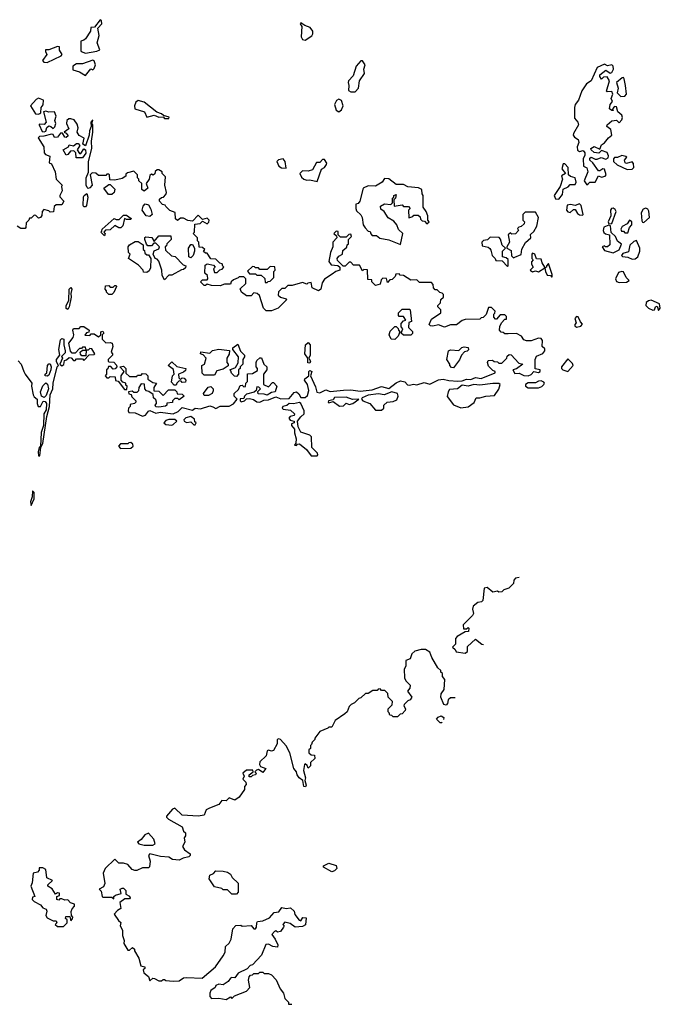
# Model space of a CAD drawing. Extents: x 1980017 to 2252640, y 74400 to 266395.
# Tile 329 of 388: x 2232867 to 2237237, y 188020 to 194732. Entities that reach past the tile are written whole.
import ezdxf

# ---------------------------------------------------------------- set-up
doc = ezdxf.new("R2010")
doc.units = 0

msp = doc.modelspace()

# ---------------------------------------------------------------- linework, layer by layer
at = {"layer": '0CON20XD'}
for points in [[(2233315, 194504.3), (2233392.7, 194517.3), (2233413.3, 194526.7), (2233396.2, 194575), (2233410, 194625), (2233400, 194675), (2233428, 194705), (2233426.2, 194725), (2233415, 194732.5), (2233378.3, 194681.7), (2233351.7, 194678.3), (2233350, 194655), (2233315, 194602.5), (2233305, 194592.5), (2233283, 194587), (2233283.6, 194523.6), (2233287.5, 194515), (2233315, 194504.3)], [(2234815, 194593.8), (2234858.6, 194621.4), (2234866.7, 194635), (2234866, 194655), (2234849.1, 194679.1), (2234812, 194692), (2234785, 194710), (2234780, 194705), (2234792.5, 194685), (2234786.7, 194615), (2234795, 194597.5), (2234815, 194593.8)], [(2233055, 194440), (2233150, 194485), (2233157.5, 194495), (2233137.5, 194525), (2233138.3, 194548.3), (2233125, 194550), (2233065, 194527.5), (2233043.6, 194526.4), (2233042.5, 194515), (2233052.5, 194495), (2233023.3, 194453.3), (2233032.7, 194442.7), (2233055, 194440)], [(2233315, 194352.5), (2233351.7, 194398.3), (2233365, 194390), (2233375, 194400), (2233383.3, 194425), (2233375, 194452.5), (2233365, 194456.7), (2233295, 194432.5), (2233255, 194432.5), (2233228.8, 194415), (2233230, 194390), (2233275, 194376.7), (2233315, 194352.5)], [(2235155, 194240), (2235177.5, 194265), (2235183.8, 194315), (2235218.8, 194365), (2235214.3, 194395), (2235223.8, 194425), (2235205, 194451.2), (2235195, 194451.2), (2235163.2, 194416.8), (2235140.9, 194349.1), (2235110, 194315), (2235107.5, 194305), (2235112.5, 194285), (2235109.6, 194249.5), (2235125, 194240), (2235155, 194240)], [(2236735, 193607.5), (2236745, 193613.3), (2236756.2, 193623.8), (2236792.5, 193625), (2236815, 193667.5), (2236835, 193658.8), (2236860, 193665), (2236867.5, 193675), (2236855, 193712.5), (2236843.9, 193716.1), (2236825, 193702.5), (2236815, 193702.5), (2236776.8, 193756.8), (2236756.7, 193775), (2236755, 193787.5), (2236765, 193796.2), (2236792.2, 193782.2), (2236805, 193782.2), (2236834.1, 193794.1), (2236865, 193780.9), (2236880.3, 193789.7), (2236884.2, 193805), (2236875, 193826.7), (2236835, 193840), (2236816.4, 193823.6), (2236785, 193826.2), (2236764.2, 193844.2), (2236763.8, 193855), (2236785, 193868), (2236825, 193850), (2236835, 193880), (2236855, 193892.5), (2236883, 193927), (2236906.7, 193945), (2236898.8, 193985), (2236872.5, 194005), (2236873.8, 194015), (2236905, 194043.3), (2236936.7, 194046.7), (2236955, 194030), (2236975, 194050), (2236979.2, 194065), (2236975, 194082.5), (2236947.5, 194105), (2236938.3, 194138.3), (2236925, 194140), (2236910, 194125), (2236915, 194112.5), (2236905, 194112.5), (2236890, 194125), (2236893.8, 194155), (2236910, 194175), (2236902.5, 194195), (2236913.3, 194225), (2236905, 194242.5), (2236875, 194240), (2236870, 194245), (2236890, 194315), (2236875, 194343.8), (2236848.8, 194341.2), (2236835, 194327.5), (2236823.3, 194345), (2236824.1, 194355.9), (2236865, 194387.5), (2236895, 194367.5), (2236905, 194372.5), (2236917.5, 194395), (2236915.7, 194415), (2236905, 194423.8), (2236877, 194417), (2236855, 194430), (2236805, 194406), (2236764.5, 194315.5), (2236734.3, 194295), (2236701.9, 194248.1), (2236679.4, 194185), (2236656.9, 194155), (2236651.1, 194135), (2236651.9, 194061.9), (2236675, 194033.3), (2236679.2, 194015), (2236643.5, 193956.5), (2236642.5, 193945), (2236651.4, 193931.4), (2236675.8, 193915), (2236680, 193895), (2236670, 193865), (2236672.7, 193842.7), (2236685, 193834), (2236710, 193840), (2236720.8, 193825), (2236722, 193808), (2236711.2, 193785), (2236712.5, 193735), (2236735, 193722.5), (2236742.5, 193695), (2236716.7, 193635), (2236735, 193607.5)], [(2236968.3, 194208.3), (2236995, 194212), (2237005.9, 194225.9), (2236999.2, 194285), (2236989.6, 194329.5), (2236985, 194337.5), (2236977, 194337), (2236938.8, 194305), (2236950, 194265), (2236943.3, 194235), (2236968.3, 194208.3)], [(2232995, 194087.5), (2233005, 194092.5), (2233011.7, 194098.3), (2233012.5, 194135), (2233027, 194153), (2233030, 194185), (2232995, 194196.7), (2232980.4, 194189.5), (2232940, 194145), (2232975, 194090), (2232995, 194087.5)], [(2235045, 194104.2), (2235061.7, 194118.3), (2235073.3, 194145), (2235062.2, 194182.2), (2235045, 194190), (2235027.8, 194182.2), (2235014.2, 194155), (2235025.6, 194115.6), (2235045, 194104.2)], [(2233885, 194060), (2233887, 194067), (2233848.3, 194078.3), (2233835, 194090), (2233801.7, 194101.7), (2233715, 194170), (2233675, 194181.2), (2233658.8, 194171.2), (2233650.8, 194145), (2233653.3, 194125), (2233717.5, 194105), (2233735, 194067.5), (2233785, 194082.5), (2233815, 194067.5), (2233845, 194070), (2233855, 194060), (2233885, 194060)], [(2234998.3, 192998.3), (2234947, 192963), (2234931.2, 192938.8), (2234920, 192895), (2234905, 192883.3), (2234862.5, 192905), (2234855, 192940), (2234833, 192937), (2234825, 192930), (2234795, 192940), (2234725, 192920), (2234695, 192920), (2234675, 192900), (2234655, 192900), (2234631.7, 192878.3), (2234630, 192855), (2234645, 192840), (2234685, 192830), (2234687, 192823), (2234630, 192765), (2234585, 192747.5), (2234548.3, 192748.3), (2234530, 192765), (2234501.7, 192851.7), (2234487, 192867), (2234465, 192870), (2234445, 192850), (2234415, 192850), (2234380, 192875), (2234371.7, 192898.3), (2234410, 192935), (2234410, 192965), (2234395, 192980), (2234365, 192980), (2234358.3, 192971.7), (2234325, 192960), (2234310, 192945), (2234305, 192930), (2234265, 192930), (2234235, 192917.5), (2234175, 192920), (2234145, 192930), (2234135, 192920), (2234125, 192920), (2234100, 192945), (2234115, 192960), (2234145, 192960), (2234150, 192965), (2234148.3, 192988.3), (2234130, 193005), (2234131.7, 193058.3), (2234145, 193067.5), (2234188.3, 193058.3), (2234200, 193045), (2234190, 193035), (2234195, 193010), (2234215, 193010), (2234231.7, 193028.3), (2234248.3, 193031.7), (2234260, 193045), (2234251.7, 193051.7), (2234248.3, 193068.3), (2234231.7, 193071.7), (2234205, 193100), (2234171.7, 193101.7), (2234145, 193140), (2234135, 193140), (2234121.7, 193151.7), (2234130, 193165), (2234115, 193180), (2234091.7, 193181.7), (2234090, 193215), (2234080, 193225), (2234080, 193245), (2234050, 193275), (2234060, 193285), (2234061.7, 193338.3), (2234097, 193343), (2234115, 193360), (2234145, 193340), (2234158.3, 193351.7), (2234160, 193365), (2234145, 193380), (2234115, 193370), (2234085, 193400), (2234045, 193360), (2234013, 193363), (2233985, 193380), (2233965, 193380), (2233943, 193363), (2233930, 193375), (2233928.3, 193418.3), (2233891.7, 193431.7), (2233865, 193460), (2233858.3, 193468.3), (2233841.7, 193471.7), (2233820, 193495), (2233821.7, 193508.3), (2233835, 193520), (2233848.3, 193521.7), (2233865, 193540), (2233867.5, 193555), (2233857.5, 193605), (2233861.7, 193661.7), (2233840, 193685), (2233840, 193695), (2233815, 193710), (2233805, 193710), (2233791.7, 193698.3), (2233788.3, 193681.7), (2233778.3, 193671.7), (2233765, 193680), (2233755, 193670), (2233750, 193645), (2233730, 193615), (2233740, 193585), (2233717, 193563), (2233700, 193575), (2233700, 193615), (2233680, 193635), (2233680, 193645), (2233670, 193655), (2233670, 193675), (2233645, 193700), (2233601.7, 193688.3), (2233591.7, 193678.3), (2233590, 193665), (2233565, 193650), (2233515, 193637.5), (2233481.7, 193641.7), (2233480, 193675), (2233475, 193680), (2233461.7, 193678.3), (2233455, 193670), (2233405, 193670), (2233387, 193687), (2233362, 193688), (2233348.8, 193675), (2233362.5, 193605), (2233345, 193586.7), (2233335, 193582.5), (2233328.3, 193588.3), (2233320.8, 193605), (2233319.4, 193655), (2233336.7, 193693.3), (2233335.8, 193765), (2233360, 193855), (2233356, 193905), (2233366.1, 193966.1), (2233366, 194015), (2233360, 194025), (2233365, 194050), (2233352.5, 194035), (2233353.8, 194005), (2233343.3, 193975), (2233341.2, 193945), (2233315, 193872.5), (2233297.5, 193885), (2233307.5, 193925), (2233273.6, 193943.6), (2233260, 193965), (2233266.7, 193995), (2233260, 194020), (2233238.8, 194048.8), (2233215, 194056.7), (2233203, 194057), (2233187.5, 194045), (2233186.7, 194025), (2233201.7, 193988.3), (2233170, 193965), (2233185, 193960), (2233198.3, 193941.7), (2233185, 193930), (2233175, 193932.5), (2233158.3, 193958.3), (2233145, 193960), (2233125, 193932.5), (2233105, 193930), (2233095, 193950), (2233085, 193952.5), (2233031.7, 193938.3), (2233003, 193937), (2232993.3, 193926.7), (2233031.2, 193865), (2233033.3, 193825), (2233043.9, 193813.9), (2233071.7, 193801.7), (2233067.5, 193757.5), (2233085, 193750), (2233110, 193695), (2233116.7, 193645), (2233157.5, 193605), (2233152.5, 193595), (2233157.5, 193565), (2233140, 193535), (2233140, 193525), (2233167.5, 193495), (2233155, 193470), (2233115, 193470), (2233101.7, 193458.3), (2233098.3, 193421.7), (2233075, 193420), (2233065, 193430), (2233031.7, 193438.3), (2233020, 193425), (2233018.3, 193398.3), (2233010, 193385), (2232995, 193380), (2232978.3, 193398.3), (2232965, 193400), (2232945, 193380), (2232935, 193380), (2232930, 193365), (2232911.7, 193348.3), (2232910, 193315), (2232905, 193310), (2232875, 193310), (2232850, 193325)], [(2233035, 193967.5), (2233045, 193972.5), (2233053, 193997), (2233065, 194010), (2233080, 194005), (2233095, 193990), (2233107.5, 194002.5), (2233112.5, 194025), (2233107.5, 194045), (2233116.2, 194075), (2233103.9, 194103.9), (2233065, 194102.5), (2233045, 194110), (2233030, 194105), (2233046.7, 194033.3), (2233035, 194017.5), (2233000, 194020), (2233000, 194015), (2233020.7, 193970.7), (2233035, 193967.5)], [(2233295, 193790), (2233251.7, 193791.7), (2233250, 193825), (2233237.5, 193837.5), (2233213, 193837), (2233196.4, 193813.6), (2233185, 193810), (2233162.5, 193845), (2233200, 193865), (2233205, 193880), (2233235, 193872.5), (2233255, 193887.5), (2233265, 193887.5), (2233277.5, 193875), (2233260, 193845), (2233275, 193820), (2233285, 193820), (2233305, 193852.5), (2233316.4, 193846.4), (2233317.7, 193822.3), (2233295, 193790)], [(2237011.4, 193711.5), (2237045, 193712.5), (2237056.2, 193725), (2237052.7, 193752.7), (2237043.6, 193763.6), (2237005, 193752.9), (2236997.1, 193757.1), (2236992, 193775), (2237007.5, 193795), (2237000.7, 193800.7), (2236975, 193807.5), (2236945, 193793.3), (2236925, 193793.3), (2236916.7, 193785), (2236918, 193765), (2236942.9, 193742.9), (2237011.4, 193711.5)], [(2234685, 193720), (2234676.7, 193766.7), (2234665, 193783.8), (2234631.9, 193778.1), (2234621.2, 193765), (2234633.6, 193733.6), (2234653, 193723), (2234685, 193720)], [(2234895, 193630), (2234926.2, 193713.8), (2234946.7, 193725), (2234960, 193745), (2234962.5, 193755), (2234945, 193780), (2234931.7, 193778.3), (2234915, 193760), (2234891.7, 193758.3), (2234865, 193710), (2234835, 193700), (2234795, 193702.5), (2234777.5, 193685), (2234789.3, 193659.3), (2234806.1, 193646.1), (2234825, 193637.5), (2234845, 193640), (2234895, 193630)], [(2236545, 193508), (2236569.2, 193540.8), (2236573.6, 193576.4), (2236607.3, 193592.7), (2236621.7, 193608.3), (2236655, 193610), (2236662.9, 193625), (2236655, 193653.3), (2236625, 193662.5), (2236610, 193675), (2236607.5, 193725), (2236585, 193750), (2236575, 193750), (2236564, 193715), (2236590, 193685), (2236563, 193667), (2236570, 193645), (2236553.3, 193595), (2236512.9, 193535), (2236520.6, 193510.6), (2236545, 193508)], [(2233495, 193540), (2233471.7, 193541.7), (2233440, 193585), (2233475, 193610), (2233485, 193610), (2233517, 193577), (2233512.5, 193555), (2233495, 193540)], [(2235465, 193200), (2235480, 193275), (2235451.7, 193301.7), (2235440, 193335), (2235419.3, 193359.3), (2235380.7, 193380.7), (2235352.5, 193425), (2235330.7, 193440.7), (2235328.3, 193461.7), (2235355, 193477.5), (2235398.3, 193471.7), (2235410, 193485), (2235410, 193515), (2235418.3, 193521.7), (2235420, 193535), (2235435, 193540), (2235430, 193515), (2235420, 193505), (2235421.7, 193461.7), (2235475, 193470), (2235485, 193460), (2235518.3, 193458.3), (2235530, 193445), (2235520, 193435), (2235521.7, 193381.7), (2235548.3, 193391.7), (2235555, 193400), (2235585, 193400), (2235598.3, 193388.3), (2235601.7, 193371.7), (2235611.7, 193361.7), (2235628.3, 193358.3), (2235645, 193340), (2235660, 193355), (2235650, 193365), (2235650, 193395), (2235640, 193425), (2235620, 193455), (2235620, 193535), (2235612.5, 193545), (2235610, 193575), (2235587, 193587), (2235515, 193592.5), (2235485, 193610), (2235435, 193610), (2235385, 193647.5), (2235355, 193650), (2235340, 193625), (2235295, 193597.5), (2235245, 193600), (2235210, 193585), (2235187.5, 193495), (2235175, 193480), (2235160, 193475), (2235160, 193445), (2235165, 193430), (2235193, 193403), (2235202.5, 193385), (2235210, 193335), (2235223, 193313), (2235245, 193290), (2235258.3, 193288.3), (2235261.7, 193271.7), (2235271.7, 193261.7), (2235301.7, 193261.7), (2235323, 193243), (2235385, 193232.5), (2235465, 193200)], [(2233315, 193456.2), (2233305, 193456.7), (2233300.8, 193465), (2233303.1, 193525), (2233306.2, 193535), (2233325, 193547.5), (2233331.7, 193521.7), (2233323.8, 193465), (2233315, 193456.2)], [(2233755, 193390), (2233730, 193395), (2233703, 193433), (2233708.3, 193461.7), (2233723, 193477), (2233745, 193470), (2233761.7, 193441.7), (2233770, 193405), (2233755, 193390)], [(2236705, 193400), (2236710, 193405), (2236696, 193466), (2236685, 193476.7), (2236655, 193466.7), (2236625, 193472.5), (2236601.7, 193468.3), (2236597.5, 193435), (2236605, 193422.5), (2236621.7, 193418.3), (2236645, 193437.5), (2236655, 193437.5), (2236671.7, 193411.7), (2236685, 193402.5), (2236705, 193400)], [(2233445, 193260), (2233420, 193285), (2233428.3, 193291.7), (2233430, 193305), (2233511.7, 193378.3), (2233525, 193370), (2233545, 193370), (2233575, 193400), (2233595, 193400), (2233628.3, 193378.3), (2233625, 193370), (2233595, 193370), (2233581.7, 193378.3), (2233571.7, 193328.3), (2233557, 193313), (2233543, 193313), (2233515, 193330), (2233485, 193300), (2233451.7, 193298.3), (2233440, 193285), (2233450, 193275), (2233445, 193260)], [(2236235, 193110), (2236245, 193112.5), (2236287.3, 193132.7), (2236291.7, 193168.3), (2236317, 193213), (2236353.3, 193245), (2236351.7, 193268.3), (2236375, 193287.5), (2236393.3, 193325), (2236406.2, 193385), (2236385, 193420), (2236315, 193420), (2236300, 193405), (2236300, 193365), (2236310, 193355), (2236308.3, 193341.7), (2236288.3, 193321.7), (2236271.7, 193318.3), (2236261.7, 193308.3), (2236270, 193295), (2236248.3, 193271.7), (2236225, 193270), (2236215, 193280), (2236200, 193265), (2236207.5, 193215), (2236190, 193185), (2236190, 193175), (2236218.3, 193158.3), (2236221.7, 193121.7), (2236235, 193110)], [(2236885, 193340), (2236905, 193342.5), (2236935.5, 193424.5), (2236928.6, 193438.6), (2236915, 193447.1), (2236904.4, 193445.6), (2236897.5, 193435), (2236898.8, 193395), (2236881.2, 193355), (2236885, 193340)], [(2237125, 193350), (2237163.3, 193385), (2237157.3, 193427.3), (2237150.8, 193440.8), (2237137.7, 193447.7), (2237120, 193440), (2237106.9, 193415), (2237110.8, 193360.8), (2237115, 193352.5), (2237125, 193350)], [(2236915, 193143.3), (2236955, 193162.5), (2236971.7, 193201.7), (2236943.6, 193223.6), (2236930, 193255), (2236902.5, 193282.5), (2236896.7, 193326.7), (2236885, 193332.5), (2236852.2, 193317.8), (2236845.9, 193295.9), (2236850.8, 193280.8), (2236861.7, 193271.7), (2236890, 193265), (2236891.7, 193198.3), (2236877, 193183), (2236863, 193183), (2236855, 193190), (2236840, 193185), (2236855, 193160), (2236915, 193143.3)], [(2237015, 193280), (2237027.5, 193315), (2237042.5, 193335), (2237042.5, 193355), (2237026.7, 193366.7), (2237009.6, 193340.5), (2236977, 193323), (2236967.5, 193305), (2236971.7, 193291.7), (2236985, 193290), (2236995, 193280), (2237015, 193280)], [(2233005, 191760), (2233011.7, 191818.3), (2233025.8, 191844.2), (2233051.7, 192028.3), (2233071.2, 192095), (2233076, 192174), (2233093.8, 192215), (2233095.8, 192255), (2233123.8, 192365), (2233132.5, 192375), (2233119.2, 192399.2), (2233117.5, 192415), (2233140, 192445), (2233134.2, 192485), (2233145, 192550), (2233155, 192560), (2233167.5, 192555), (2233168, 192515), (2233177.5, 192475), (2233177.5, 192462.5), (2233152.5, 192437.5), (2233160, 192425), (2233140, 192385), (2233155, 192372.5), (2233167.5, 192382.5), (2233171.7, 192408.3), (2233187, 192413), (2233205, 192430), (2233218.3, 192428.3), (2233235, 192410), (2233245, 192410), (2233255, 192420), (2233295, 192420), (2233305, 192410), (2233341.7, 192448.3), (2233375, 192450), (2233380, 192455), (2233358.3, 192488.3), (2233345, 192490), (2233335, 192480), (2233320, 192480), (2233318.3, 192441.7), (2233291.7, 192441.7), (2233281.7, 192451.7), (2233280, 192465), (2233295, 192480), (2233320, 192480), (2233315, 192500), (2233295, 192500), (2233288.3, 192491.7), (2233275, 192490), (2233245, 192460), (2233225, 192460), (2233212.5, 192472.5), (2233203.3, 192526.7), (2233232.5, 192565), (2233237.5, 192585), (2233230, 192615), (2233235, 192627.5), (2233271.7, 192628.3), (2233285, 192640), (2233305, 192640), (2233340, 192615), (2233338.3, 192601.7), (2233321.7, 192598.3), (2233311.7, 192581.7), (2233345, 192580), (2233355, 192590), (2233375, 192590), (2233405, 192570), (2233420, 192585), (2233420, 192605), (2233435, 192610), (2233440, 192595), (2233430, 192585), (2233430, 192555), (2233455, 192530), (2233485, 192532.5), (2233496.7, 192526.7), (2233502.5, 192505), (2233490, 192465), (2233500, 192455), (2233500, 192445), (2233470, 192415), (2233470, 192405), (2233475, 192400), (2233508.3, 192398.3), (2233528.3, 192378.3), (2233530, 192365), (2233518.3, 192351.7), (2233505, 192350), (2233488.3, 192368.3), (2233471.7, 192368.3), (2233468.3, 192351.7), (2233460, 192345), (2233460, 192315), (2233450, 192305), (2233461.7, 192291.7), (2233475, 192290), (2233485, 192300), (2233518.3, 192298.3), (2233521.7, 192271.7), (2233538.3, 192268.3), (2233581.7, 192211.7), (2233598.3, 192211.7), (2233600, 192235), (2233591.7, 192241.7), (2233590, 192255), (2233571.7, 192261.7), (2233560, 192275), (2233560, 192305), (2233580, 192335), (2233550, 192365), (2233575, 192370), (2233590, 192355), (2233591.7, 192321.7), (2233615, 192300), (2233665, 192300), (2233671.7, 192308.3), (2233695, 192310), (2233705, 192320), (2233728.3, 192318.3), (2233740, 192305), (2233741.7, 192281.7), (2233775, 192260), (2233800, 192255), (2233782.5, 192225), (2233781.7, 192201.7), (2233815, 192200), (2233845, 192170), (2233881.7, 192208.3), (2233925, 192210), (2233940, 192195), (2233941.7, 192181.7), (2233975, 192180), (2233990, 192165), (2233955, 192140), (2233945, 192150), (2233925, 192150), (2233910, 192135), (2233908.3, 192121.7), (2233871.7, 192118.3), (2233870, 192105), (2233861.7, 192098.3), (2233815, 192090), (2233795, 192092.5), (2233790, 192105), (2233800, 192115), (2233800, 192125), (2233795, 192140), (2233780, 192155), (2233778.3, 192178.3), (2233748.3, 192198.3), (2233731.7, 192201.7), (2233720, 192215), (2233718.3, 192248.3), (2233695, 192250), (2233680, 192225), (2233678.3, 192201.7), (2233665, 192190), (2233645, 192190), (2233635, 192200), (2233610, 192195), (2233611.7, 192181.7), (2233628.3, 192178.3), (2233631.7, 192161.7), (2233660, 192135), (2233660, 192125), (2233650, 192115), (2233621.7, 192108.3), (2233620, 192095), (2233610, 192085), (2233607.5, 192065), (2233612.5, 192055), (2233655, 192051.9), (2233705, 192028.6), (2233725, 192035.8), (2233745, 192063.8), (2233755, 192068), (2233795, 192050), (2233825, 192057.5), (2233915, 192045.8), (2233948.1, 192061.9), (2233975, 192088), (2234045, 192070), (2234065, 192083.3), (2234100.7, 192079.3), (2234165, 192100), (2234185, 192092.5), (2234205, 192082.5), (2234235, 192097.5), (2234295, 192098.8), (2234326.4, 192113.6), (2234350, 192145), (2234330, 192165), (2234330, 192185), (2234359.3, 192210.7), (2234371.7, 192238.3), (2234385, 192240), (2234395, 192230), (2234408.3, 192231.7), (2234410, 192255), (2234420, 192265), (2234421.7, 192318.3), (2234455, 192320), (2234488.3, 192341.7), (2234490, 192355), (2234480, 192365), (2234480, 192395), (2234485, 192410), (2234505, 192427.5), (2234516.4, 192426.4), (2234532.5, 192385), (2234552.5, 192365), (2234552.5, 192345), (2234530, 192315), (2234530, 192245), (2234565, 192230), (2234591.7, 192258.3), (2234598.3, 192258.3), (2234620, 192235), (2234610, 192195), (2234585, 192190), (2234555, 192172.5), (2234535, 192180), (2234493, 192183), (2234491.7, 192198.3), (2234510, 192215), (2234498.3, 192228.3), (2234485, 192230), (2234480, 192205), (2234467.5, 192192.5), (2234415, 192180), (2234400, 192165), (2234395, 192150), (2234371.7, 192148.3), (2234370, 192135), (2234378.3, 192128.3), (2234400, 192135), (2234413, 192147), (2234435, 192149.2), (2234462.2, 192142.2), (2234485, 192128), (2234505, 192126.2), (2234531.7, 192138.3), (2234565, 192140), (2234615, 192162.5), (2234648.8, 192148.8), (2234705, 192151.2), (2234739.5, 192190.5), (2234755, 192196.2), (2234771.3, 192181.3), (2234785, 192156.2), (2234814.2, 192155.8), (2234829.7, 192170.3), (2234840, 192205), (2234830, 192245), (2234810, 192275), (2234812.5, 192285), (2234840, 192305), (2234840, 192335), (2234845, 192340), (2234860, 192335), (2234850, 192305), (2234885, 192230), (2234893.9, 192193.9), (2234915, 192189.2), (2234955, 192210), (2234985, 192198.9), (2235075, 192205.8), (2235125, 192209.2), (2235190.4, 192199.5), (2235271.2, 192208.8), (2235335, 192231.2), (2235385, 192219.2), (2235435, 192257.5), (2235465, 192270), (2235494, 192264), (2235513.2, 192243.2), (2235525, 192240.8), (2235552.3, 192247.7), (2235575, 192244.2), (2235625, 192260), (2235665, 192248), (2235722.7, 192277.3), (2235755, 192282), (2235795, 192272), (2235855, 192268.8), (2235885, 192270), (2235915, 192281.4), (2235945, 192279.4), (2235975, 192292.5), (2236015, 192286), (2236110, 192325), (2236110, 192335), (2236095, 192340), (2236065, 192370), (2236057.5, 192395), (2236061.7, 192408.3), (2236091.7, 192411.7), (2236103, 192403), (2236125, 192400), (2236135, 192390), (2236155, 192390), (2236190, 192425), (2236191.7, 192438.3), (2236205, 192450), (2236218.3, 192448.3), (2236271.7, 192391.7), (2236300, 192385), (2236255, 192352.5), (2236230, 192345), (2236245, 192320), (2236275, 192323.3), (2236305, 192306.2), (2236335, 192304.2), (2236355, 192313.8), (2236375, 192333.3), (2236405, 192327.5), (2236417.5, 192335), (2236417.5, 192345), (2236383, 192353), (2236383, 192417), (2236391.7, 192438.3), (2236435, 192457.5), (2236450, 192475), (2236448.3, 192488.3), (2236430, 192505), (2236432.5, 192545), (2236425, 192560), (2236405, 192562.5), (2236355, 192542.5), (2236325, 192542.5), (2236305, 192550), (2236290, 192575), (2236255, 192592.5), (2236198.3, 192591.7), (2236175, 192590), (2236165, 192600), (2236151.7, 192601.7), (2236140, 192615), (2236141.7, 192641.7), (2236153, 192667), (2236175, 192690), (2236188.3, 192691.7), (2236188.3, 192708.3), (2236175, 192720), (2236145, 192720), (2236118.3, 192691.7), (2236111.7, 192691.7), (2236100, 192705), (2236100, 192725), (2236108.3, 192731.7), (2236110, 192745), (2236085, 192770), (2236065, 192770), (2236048.3, 192721.7), (2236028.3, 192701.7), (2236015, 192700), (2236005, 192690), (2235905, 192687.5), (2235885, 192682.5), (2235847, 192653), (2235805, 192652.5), (2235765, 192637.5), (2235723, 192653), (2235685, 192642.5), (2235670, 192645), (2235660, 192655), (2235675, 192690), (2235740, 192735), (2235740, 192755), (2235720, 192775), (2235720, 192785), (2235738.3, 192801.7), (2235740, 192825), (2235758.3, 192841.7), (2235758.3, 192858.3), (2235748.3, 192868.3), (2235731.7, 192871.7), (2235715, 192890), (2235701.7, 192891.7), (2235690, 192905), (2235688.3, 192928.3), (2235675, 192940), (2235595, 192940), (2235575, 192960), (2235535, 192957.5), (2235485, 192987.5), (2235461.7, 192991.7), (2235455, 193000), (2235431.7, 192998.3), (2235428.3, 192981.7), (2235408.3, 192961.7), (2235391.7, 192958.3), (2235375, 192940), (2235368.3, 192968.3), (2235345, 192970), (2235331.7, 192958.3), (2235325, 192930), (2235295, 192920), (2235270, 192945), (2235268.3, 192958.3), (2235241.7, 192961.7), (2235238.3, 193028.3), (2235215, 193030), (2235205, 193020), (2235185, 193060), (2235145, 193060), (2235125, 193080), (2235115, 193080), (2235087, 193053), (2235072.5, 193052.5), (2235035, 193090), (2235033.3, 193105), (2235045, 193120), (2235070, 193135), (2235071.7, 193158.3), (2235098.3, 193181.7), (2235101.7, 193198.3), (2235110, 193205), (2235110, 193235), (2235130, 193255), (2235125, 193270), (2235111.7, 193268.3), (2235095, 193250), (2235055, 193250), (2235040, 193265), (2235038.3, 193288.3), (2235025, 193290), (2235010, 193275), (2235028.3, 193258.3), (2235030, 193245), (2235002.5, 193215), (2235002.5, 193185), (2234986.7, 193145), (2234976.7, 193085), (2234991.2, 193061.2), (2235037.5, 193057.5), (2235050, 193045), (2235050, 193025), (2235023.9, 193016.1), (2234998.3, 192998.3)], [(2233855, 192960), (2233838.3, 192988.3), (2233837.5, 193025), (2233817, 193087), (2233805, 193100), (2233790, 193105), (2233777.5, 193135), (2233783.3, 193156.7), (2233815, 193170), (2233820, 193185), (2233795, 193210), (2233781.7, 193208.3), (2233765, 193190), (2233741.7, 193191.7), (2233731.7, 193201.7), (2233720, 193235), (2233721.7, 193248.3), (2233728.3, 193251.7), (2233768.3, 193248.3), (2233785, 193220), (2233815, 193260), (2233898.3, 193258.3), (2233900, 193235), (2233870, 193205), (2233868.3, 193191.7), (2233860, 193185), (2233861.7, 193161.7), (2233901.7, 193121.7), (2233928.3, 193118.3), (2233981.7, 193061.7), (2234000, 193055), (2233998.3, 193041.7), (2233985, 193030), (2233971.7, 193028.3), (2233905, 192990), (2233885, 192990), (2233855, 192960)], [(2236195, 193050), (2236200, 193055), (2236198.3, 193098.3), (2236185, 193110), (2236160, 193115), (2236160, 193155), (2236180, 193175), (2236157.5, 193195), (2236147, 193237), (2236138.3, 193248.3), (2236075, 193250), (2236058.3, 193231.7), (2236031.7, 193228.3), (2236020, 193215), (2236021.7, 193191.7), (2236061.7, 193181.7), (2236073, 193173), (2236081.7, 193161.7), (2236090, 193125), (2236110, 193105), (2236115, 193090), (2236158.3, 193088.3), (2236195, 193050)], [(2233735, 193010), (2233711.7, 193011.7), (2233710, 193025), (2233678.3, 193058.3), (2233610, 193105), (2233620, 193135), (2233610, 193145), (2233607.5, 193185), (2233615, 193197.5), (2233655, 193220), (2233675, 193220), (2233708.3, 193198.3), (2233710, 193165), (2233718.3, 193158.3), (2233721.7, 193141.7), (2233735, 193130), (2233745, 193130), (2233762.5, 193105), (2233759.3, 193040.7), (2233749.3, 193020.7), (2233735, 193010)], [(2234035, 193110), (2234020, 193115), (2234017.5, 193175), (2234035, 193200), (2234045, 193200), (2234060, 193175), (2234060, 193155), (2234050, 193125), (2234035, 193110)], [(2237045, 193099.2), (2237065, 193102.2), (2237082.5, 193115), (2237097.5, 193155), (2237097.5, 193175), (2237075, 193226.7), (2237055, 193220), (2237028, 193195), (2237019.6, 193150.5), (2236981.7, 193138.3), (2236972.5, 193125), (2236978.3, 193118.3), (2237015, 193113.8), (2237045, 193099.2)], [(2236405, 193012.5), (2236450, 193040), (2236450, 193045), (2236430, 193075), (2236425, 193100), (2236391.7, 193101.7), (2236380, 193135), (2236365, 193140), (2236360, 193135), (2236360, 193105), (2236370, 193095), (2236358.3, 193081.7), (2236357.5, 193065), (2236370, 193045), (2236350, 193025), (2236365, 193012.5), (2236385, 193020), (2236405, 193012.5)], [(2234555, 192940), (2234561.7, 192948.3), (2234575, 192950), (2234600, 192975), (2234600, 193015), (2234610, 193025), (2234608.3, 193048.3), (2234575, 193050), (2234555, 193030), (2234505, 193030), (2234495, 193040), (2234475, 193040), (2234468.3, 193048.3), (2234455, 193050), (2234421.7, 193018.3), (2234435, 193000), (2234475, 193000), (2234485, 192990), (2234515, 192990), (2234538.3, 192968.3), (2234541.7, 192941.7), (2234555, 192940)], [(2236500, 192980), (2236500, 192995), (2236475, 193070), (2236460, 193055), (2236460, 193045), (2236450, 193040), (2236452.5, 193015), (2236465, 192990), (2236487.5, 192987.5), (2236495, 192980), (2236500, 192980)], [(2236955, 192941.4), (2237005, 192943.3), (2237023.3, 192955), (2237003.8, 192975), (2236985, 193012.5), (2236975, 193016.2), (2236950.8, 193009.2), (2236932, 192965), (2236937.5, 192947.5), (2236955, 192941.4)], [(2233495, 192860), (2233475, 192860), (2233460, 192875), (2233460, 192885), (2233450, 192895), (2233451.7, 192918.3), (2233475, 192920), (2233485, 192910), (2233505, 192910), (2233515, 192920), (2233525, 192920), (2233527, 192913), (2233508.3, 192871.7), (2233495, 192860)], [(2233195, 192756.2), (2233183.5, 192763.5), (2233183.1, 192785), (2233202.3, 192817.7), (2233204.4, 192895), (2233215, 192906.2), (2233223.8, 192895), (2233215.8, 192865), (2233218.8, 192841.2), (2233205.6, 192774.4), (2233195, 192756.2)], [(2237225, 192750), (2237236.7, 192765), (2237230, 192795), (2237175, 192820), (2237155, 192816), (2237139.2, 192805), (2237138.1, 192785), (2237155, 192765.8), (2237185, 192752.5), (2237196.4, 192753.6), (2237203.9, 192776.1), (2237215, 192780), (2237225, 192750)], [(2235535, 192582.5), (2235485, 192582.5), (2235470, 192595), (2235480, 192625), (2235468.3, 192638.3), (2235468.3, 192661.7), (2235485, 192680), (2235500, 192685), (2235485, 192710), (2235455, 192710), (2235450, 192715), (2235450, 192735), (2235475, 192760), (2235525, 192760), (2235530, 192755), (2235540, 192675), (2235521.7, 192668.3), (2235520, 192635), (2235547, 192607), (2235547, 192593), (2235535, 192582.5)], [(2236665, 192637.5), (2236695, 192642.5), (2236707, 192657), (2236691.7, 192671.7), (2236675.8, 192705.8), (2236665, 192708.8), (2236654, 192695), (2236662.5, 192665), (2236653.3, 192655), (2236653.3, 192645), (2236665, 192637.5)], [(2235425, 192552.5), (2235400, 192555), (2235387.5, 192585), (2235395, 192610), (2235425, 192640), (2235435, 192640), (2235448.3, 192628.3), (2235450, 192615), (2235460, 192605), (2235447.5, 192575), (2235425, 192552.5)], [(2234345, 192300), (2234331.7, 192301.7), (2234311.7, 192321.7), (2234308.3, 192338.3), (2234300, 192345), (2234338.3, 192361.7), (2234357, 192393), (2234360, 192435), (2234320, 192485), (2234320, 192495), (2234355, 192520), (2234373, 192473), (2234400, 192445), (2234400, 192435), (2234390, 192415), (2234390, 192385), (2234370, 192365), (2234370, 192355), (2234360, 192345), (2234360, 192315), (2234345, 192300)], [(2234845, 192390), (2234833, 192393), (2234832.5, 192425), (2234811.2, 192455), (2234816.2, 192515), (2234835, 192531.2), (2234848, 192515), (2234848.8, 192445), (2234840, 192425), (2234850, 192405), (2234845, 192390)], [(2234195, 192310), (2234125, 192310), (2234111.7, 192321.7), (2234110, 192375), (2234127, 192383), (2234140, 192425), (2234118.3, 192448.3), (2234100, 192455), (2234101.7, 192468.3), (2234165, 192460), (2234183, 192477), (2234225, 192487.5), (2234298.3, 192478.3), (2234297, 192453), (2234280, 192425), (2234280, 192395), (2234290, 192385), (2234288.3, 192371.7), (2234255, 192350), (2234211.7, 192338.3), (2234195, 192310)], [(2235825, 192360), (2235811.7, 192361.7), (2235800, 192375), (2235800, 192385), (2235780, 192415), (2235792.5, 192475), (2235805, 192482.5), (2235861.7, 192478.3), (2235883, 192497), (2235898.3, 192501.7), (2235925, 192497.5), (2235928.3, 192481.7), (2235918.3, 192471.7), (2235901.7, 192468.3), (2235880, 192445), (2235867, 192413), (2235825, 192360)], [(2232856.1, 192406.1), (2232876.7, 192385), (2232896.2, 192335), (2232903.3, 192315), (2232950, 192255), (2232947.5, 192235), (2232960, 192175), (2232965, 192162.5), (2232986.2, 192146.2), (2232986, 192115), (2232993.8, 192095), (2233010, 192095), (2233028.3, 192131.7), (2233040, 192130), (2233050, 192115), (2233046.7, 192073.3), (2233031.2, 192045), (2233030, 191965), (2233012.7, 191917.3), (2233010, 191825), (2233000, 191815), (2232992.9, 191787.1), (2232995, 191760), (2233005, 191760)], [(2233055, 192302.5), (2233040, 192305), (2233040, 192315), (2233052.5, 192325), (2233056, 192375), (2233065, 192386.2), (2233075, 192386.7), (2233082.5, 192365), (2233079.2, 192345), (2233065, 192310), (2233055, 192302.5)], [(2233935, 192240), (2233921.7, 192241.7), (2233902.5, 192262.5), (2233910, 192305), (2233920, 192315), (2233917, 192347), (2233880, 192375), (2233905, 192400), (2233938.3, 192368.3), (2234000, 192355), (2233998.3, 192341.7), (2233985, 192330), (2233950, 192315), (2233951.7, 192291.7), (2233965, 192280), (2233975, 192290), (2233988.3, 192288.3), (2234000, 192275), (2233998.3, 192261.7), (2233975, 192260), (2233968.3, 192268.3), (2233955, 192270), (2233940, 192255), (2233935, 192240)], [(2236605, 192334.5), (2236642, 192375), (2236638.1, 192388.1), (2236605, 192420), (2236562.5, 192365), (2236562.5, 192355), (2236571.2, 192345), (2236605, 192334.5)], [(2233035, 192156.7), (2233015.9, 192165.9), (2233010, 192195), (2233023.9, 192236.1), (2233045, 192257.5), (2233057.7, 192247.7), (2233062.5, 192215), (2233048.6, 192171.4), (2233035, 192156.7)], [(2235875, 192087.5), (2235925, 192092.5), (2235966.4, 192123.6), (2235980, 192155), (2236005, 192153.8), (2236047, 192167), (2236105, 192170), (2236135.9, 192214.1), (2236143.3, 192245), (2236135, 192251.2), (2236095, 192251.4), (2236005, 192241.1), (2235964.5, 192245.5), (2235925, 192233.8), (2235885, 192240), (2235853.9, 192216.1), (2235799.6, 192210.5), (2235788.8, 192195), (2235783, 192163), (2235827, 192107), (2235875, 192087.5)], [(2236335, 192222.5), (2236405, 192223.8), (2236428.3, 192231.7), (2236442, 192245), (2236446.2, 192255), (2236442.3, 192262.3), (2236425, 192270), (2236405, 192267.5), (2236385, 192255.8), (2236335, 192256.2), (2236316.2, 192245), (2236316.2, 192235), (2236335, 192222.5)], [(2234155, 192170), (2234125, 192170), (2234120, 192185), (2234153.6, 192226.4), (2234171.7, 192231.7), (2234187, 192217), (2234187, 192203), (2234180, 192185), (2234155, 192170)], [(2235335, 192070), (2235350, 192085), (2235350, 192105), (2235373.3, 192125), (2235415, 192130), (2235438.6, 192141.4), (2235448.8, 192165), (2235443.3, 192183.3), (2235405, 192196), (2235354.2, 192175.8), (2235315, 192181.4), (2235245, 192173.8), (2235202.5, 192155), (2235197.5, 192145), (2235206.7, 192135), (2235256.1, 192116.1), (2235295, 192070), (2235335, 192070)], [(2234895, 191760), (2234900, 191765), (2234898.3, 191778.3), (2234860, 191815), (2234858.3, 191888.3), (2234845, 191900), (2234785, 191920), (2234766.2, 191956.2), (2234762.5, 191995), (2234784, 192026), (2234807.5, 192045), (2234806.4, 192066.4), (2234785, 192116.7), (2234775, 192123.3), (2234735, 192113.3), (2234705, 192116.7), (2234688.3, 192101.7), (2234662.5, 192095), (2234657.5, 192085), (2234665, 192077.5), (2234715, 192070), (2234742.5, 192045), (2234740, 192035), (2234713, 192027), (2234702.5, 192015), (2234711.7, 192001.7), (2234740, 191995), (2234740, 191985), (2234721.7, 191978.3), (2234720, 191965), (2234741.7, 191941.7), (2234741.2, 191915), (2234752.5, 191875), (2234750, 191845), (2234742.5, 191832.5), (2234755, 191830), (2234761.7, 191838.3), (2234775, 191840), (2234823.3, 191803.3), (2234855, 191760), (2234895, 191760)], [(2235048.3, 192098.3), (2235075, 192100), (2235095, 192117.5), (2235115, 192110), (2235140, 192115), (2235180, 192145), (2235137, 192143), (2235095, 192158.8), (2235015, 192156.7), (2235005, 192140), (2234972.5, 192135), (2234970, 192125), (2234975, 192120), (2235005, 192130), (2235048.3, 192098.3)], [(2233905, 191967.5), (2233915, 191972.5), (2233940, 191995), (2233925, 192006.7), (2233883.6, 192006.4), (2233865, 192000), (2233850, 191985), (2233865, 191972.5), (2233905, 191967.5)], [(2234065, 191970), (2234070, 191985), (2234061.7, 191991.7), (2234058.3, 192008.3), (2234035, 192027.5), (2234001.4, 192018.6), (2233987.5, 192005), (2233990, 191995), (2234005, 191987.5), (2234035, 191990), (2234055, 191970), (2234065, 191970)], [(2233555, 191810), (2233625, 191812.5), (2233640, 191825), (2233638.3, 191838.3), (2233625, 191850), (2233611.7, 191848.3), (2233605, 191840), (2233555, 191840), (2233540, 191825), (2233555, 191810)], [(2232945, 191420), (2232966.7, 191465), (2232965, 191510), (2232955, 191520), (2232951.2, 191478.8), (2232940, 191445), (2232945, 191420)], [(2236273.6, 190930.1), (2236250, 190925), (2236238.3, 190911.7), (2236235, 190890), (2236203, 190857), (2236170, 190845), (2236155, 190832.5), (2236135, 190830), (2236125, 190837.5), (2236095, 190830), (2236055, 190861.2), (2236035, 190857.5), (2236027, 190773), (2236017, 190763), (2235991.7, 190758.3), (2235960, 190735), (2235956.7, 190715), (2235962.5, 190685), (2235955, 190670), (2235893, 190607), (2235895, 190580), (2235915, 190580), (2235925, 190590), (2235930, 190585), (2235928.3, 190561.7), (2235905, 190560), (2235851.7, 190528.3), (2235840, 190515), (2235840, 190475), (2235820, 190455), (2235838.3, 190438.3), (2235845, 190422.5), (2235906.4, 190413.6), (2235922.5, 190425), (2235921.7, 190458.3), (2235975, 190510), (2236020, 190475), (2236030.7, 190473.9)], [(2235836.8, 190110), (2235805, 190110), (2235790, 190095), (2235785, 190070), (2235775, 190060), (2235760, 190065), (2235740, 190115), (2235743, 190137), (2235763, 190167), (2235767.5, 190235), (2235750, 190255), (2235750, 190275), (2235740, 190285), (2235740, 190295), (2235720, 190315), (2235677.5, 190385), (2235665, 190420), (2235635, 190440), (2235605, 190440), (2235563, 190427), (2235541.7, 190408.3), (2235530, 190375), (2235500, 190365), (2235500, 190325), (2235490, 190305), (2235492.5, 190245), (2235500, 190225), (2235530, 190195), (2235527.5, 190175), (2235512.5, 190155), (2235542.5, 190115), (2235530, 190095), (2235515, 190090), (2235490, 190065), (2235487.5, 190055), (2235497.5, 190035), (2235496.4, 190023.6), (2235475, 190000), (2235461.7, 189998.3), (2235445, 189980), (2235415, 189980), (2235405, 189990), (2235391.7, 189991.7), (2235388.3, 190008.3), (2235380, 190015), (2235380, 190035), (2235408.3, 190061.7), (2235410, 190085), (2235380, 190115), (2235378.3, 190138.3), (2235358.3, 190158.3), (2235335, 190160), (2235325, 190170), (2235311.7, 190168.3), (2235305, 190160), (2235275, 190160), (2235245, 190140), (2235225, 190140), (2235195, 190110), (2235180, 190105), (2235150, 190075), (2235127, 190063), (2235115, 190050), (2235100, 190015), (2235085, 190000), (2235020, 189955), (2234995, 189910), (2234975, 189910), (2234968.3, 189901.7), (2234915, 189880), (2234880, 189835), (2234880, 189825), (2234861.7, 189808.3), (2234858.3, 189791.7), (2234850, 189785), (2234850, 189765), (2234840, 189755), (2234840, 189735), (2234855, 189720), (2234878.3, 189718.3), (2234880, 189695), (2234851.7, 189668.3), (2234850, 189645), (2234835, 189630), (2234828.3, 189648.3), (2234815, 189660), (2234810, 189655), (2234803.3, 189615), (2234816.2, 189565), (2234812.5, 189545), (2234821.4, 189515), (2234817, 189503), (2234804.3, 189505), (2234797.5, 189545), (2234773.8, 189563.8), (2234760, 189585), (2234756.2, 189605), (2234737.3, 189627.3), (2234709.5, 189735), (2234685, 189781.2), (2234645, 189826.2), (2234635, 189830), (2234623.3, 189825), (2234623.3, 189796.7), (2234599.3, 189750.7), (2234585, 189746.7), (2234565, 189753.3), (2234555, 189747.5), (2234548.8, 189715), (2234506.1, 189673.9), (2234502.5, 189655), (2234510.7, 189640.7), (2234547, 189627), (2234525, 189600), (2234495, 189620), (2234483, 189617), (2234470, 189605), (2234480, 189595), (2234476.4, 189583.6), (2234455, 189580), (2234445, 189570), (2234431.7, 189571.7), (2234432.5, 189585), (2234460, 189605), (2234457, 189617), (2234415, 189616.2), (2234390, 189595), (2234397.5, 189575), (2234390, 189555), (2234410, 189535), (2234411.7, 189518.3), (2234400, 189505), (2234400, 189485), (2234365, 189432.5), (2234335, 189412.5), (2234295, 189427.5), (2234275, 189407.5), (2234245, 189410), (2234225, 189382.5), (2234161.7, 189358.3), (2234140, 189345), (2234125, 189310), (2234085, 189302.5), (2233975, 189310), (2233925, 189357.5), (2233910.4, 189349.5), (2233868.3, 189301.7), (2233867.5, 189295), (2233881.7, 189281.7), (2233975, 189230), (2233985, 189200), (2233998.3, 189188.3), (2233998.3, 189168.3), (2233990, 189155), (2233992.5, 189125), (2233976.7, 189095), (2233992.3, 189072.3), (2234030, 189045), (2234030, 189035), (2234020, 189025), (2233983, 189017), (2233955, 189002.5), (2233908.3, 189008.3), (2233885, 189022.5), (2233827, 189027), (2233755, 189046.7), (2233746.7, 189035), (2233756.7, 188995), (2233751.7, 188958.3), (2233745, 188950), (2233705, 188950), (2233667, 188933), (2233653, 188933), (2233635, 188940), (2233605, 188972.5), (2233575, 188982.5), (2233543, 188983), (2233515, 189010), (2233450, 188945), (2233437.5, 188915), (2233447, 188843), (2233438.3, 188821.7), (2233410, 188805), (2233421.7, 188791.7), (2233430, 188755), (2233435, 188750), (2233495, 188750), (2233510, 188740), (2233510, 188755), (2233520, 188765), (2233560, 188775), (2233553.3, 188805), (2233565, 188812.5), (2233575, 188812.5), (2233590, 188795), (2233591.7, 188771.7), (2233617, 188757), (2233620, 188745), (2233615, 188740), (2233585, 188740), (2233550, 188715), (2233557, 188673), (2233535, 188660), (2233512.5, 188635), (2233540.7, 188590.7), (2233557, 188577), (2233552.5, 188555), (2233567.5, 188525), (2233568.3, 188488.3), (2233580, 188455), (2233577.5, 188435), (2233605, 188390), (2233615, 188390), (2233637, 188407), (2233650, 188395), (2233650, 188385), (2233680, 188335), (2233693, 188283), (2233720, 188275), (2233720, 188265), (2233710, 188255), (2233713.3, 188235), (2233745, 188210), (2233755, 188180), (2233775, 188197.5), (2233787, 188197), (2233815, 188180), (2233835, 188180), (2233845, 188190), (2233855, 188190), (2233865, 188182.5), (2233915, 188177.5), (2233955, 188180), (2233985, 188200), (2234005, 188202.5), (2234111.7, 188198.3), (2234202.5, 188275), (2234255, 188350), (2234267.5, 188375), (2234271.2, 188415), (2234295, 188437.5), (2234310, 188465), (2234320, 188535), (2234341.7, 188558.3), (2234375, 188560), (2234385, 188552.5), (2234445, 188556.7), (2234464.3, 188534.3), (2234475, 188533.8), (2234483.3, 188545), (2234483.6, 188576.4), (2234490, 188585), (2234525, 188590), (2234570.7, 188609.3), (2234603.9, 188646.1), (2234635, 188650), (2234655, 188680), (2234685, 188672.5), (2234715, 188677.5), (2234740, 188655), (2234743, 188633), (2234773, 188593), (2234785, 188590), (2234798.3, 188611.7), (2234820, 188610), (2234817, 188563), (2234795, 188550), (2234745, 188546.7), (2234711.7, 188571.7), (2234675, 188580), (2234662.5, 188565), (2234670, 188555), (2234667.5, 188545), (2234645, 188517.5), (2234625, 188512.5), (2234615, 188520), (2234605, 188517.5), (2234587.5, 188495), (2234610, 188465), (2234626.7, 188425), (2234625, 188410), (2234593.6, 188413.6), (2234565, 188430), (2234545, 188427.5), (2234516.7, 188355), (2234455, 188290), (2234440, 188285), (2234418.3, 188261.7), (2234357, 188233), (2234335, 188200), (2234315, 188202.5), (2234305, 188197.5), (2234290, 188175), (2234255, 188152.5), (2234225, 188156.7), (2234205, 188147.5), (2234200, 188135), (2234170, 188115), (2234163, 188097), (2234163, 188073), (2234175, 188060), (2234225, 188062.5), (2234275, 188052.5), (2234305, 188070), (2234315, 188060), (2234331.7, 188078.3), (2234415, 188110), (2234437.5, 188135), (2234427.5, 188185), (2234432.5, 188207.5), (2234441.7, 188218.3), (2234455, 188220), (2234465, 188230), (2234495, 188230), (2234505, 188240), (2234525, 188240), (2234535, 188230), (2234565, 188230), (2234585, 188220), (2234616.4, 188186.4), (2234643.3, 188125), (2234667.5, 188095), (2234675, 188060), (2234700, 188035), (2234701.7, 188021.7), (2234723.5, 188020.1)], [(2235747.9, 189943.1), (2235745, 189940), (2235735, 189940), (2235710, 189965), (2235721.7, 189978.3), (2235742.5, 189987.5), (2235760, 189975), (2235758.3, 189962.7)], [(2233775, 189104), (2233790, 189115), (2233782.5, 189145), (2233745, 189187.5), (2233720, 189175), (2233696.4, 189143.6), (2233670, 189125), (2233680, 189115), (2233715, 189104.2), (2233775, 189104)], [(2234995, 188923.3), (2234940, 188955), (2234940, 188965), (2234975, 188981.2), (2235025, 188967.5), (2235030, 188945), (2235015, 188930), (2234995, 188923.3)], [(2233165, 188550), (2233190, 188575), (2233190, 188595), (2233180, 188605), (2233181.7, 188618.3), (2233208.3, 188618.3), (2233215, 188590), (2233228.3, 188601.7), (2233230, 188615), (2233220, 188625), (2233218.3, 188651.7), (2233225, 188670), (2233241.7, 188688.3), (2233241.7, 188701.7), (2233213, 188713), (2233195, 188732.5), (2233175, 188730), (2233155, 188740), (2233141.7, 188738.3), (2233135, 188730), (2233120, 188735), (2233120, 188755), (2233138.3, 188761.7), (2233138.3, 188778.3), (2233125, 188780), (2233111.7, 188771.7), (2233088.3, 188808.3), (2233060, 188825), (2233060, 188835), (2233090, 188865), (2233051.7, 188881.7), (2233045, 188940), (2233025, 188950), (2233000, 188950), (2233000, 188935), (2232988.3, 188921.7), (2232960, 188915), (2232951.7, 188848.3), (2232942.5, 188825), (2232970, 188755), (2232955, 188750), (2232952.5, 188735), (2232965, 188720), (2233008.3, 188698.3), (2233025, 188677.5), (2233048.3, 188668.3), (2233052.5, 188655), (2233046, 188625), (2233055, 188608.8), (2233095, 188590), (2233115, 188590), (2233120, 188575), (2233110, 188565), (2233125, 188550), (2233165, 188550)], [(2234345, 188770), (2234315, 188770), (2234285, 188800), (2234255, 188800), (2234245, 188810), (2234195, 188820), (2234160, 188875), (2234165, 188900), (2234188.3, 188911.7), (2234205, 188930), (2234255, 188927.5), (2234285, 188920), (2234305, 188906.7), (2234316.7, 188885), (2234356.2, 188845), (2234357.5, 188785), (2234345, 188770)]]:
    msp.add_lwpolyline(points, dxfattribs=at)

doc.saveas('drawing.dxf')
